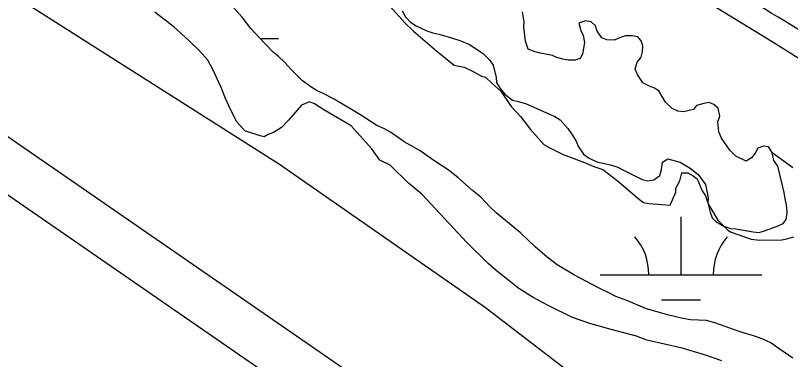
# Model space of a CAD drawing. Extents: x 3161564 to 3199464, y 849354 to 874788.
# Drawn here: x 3176743.2 to 3177223.4, y 855788.8 to 856002 of the extents above; entities that cross this region are included whole.
import ezdxf

# ---------------------------------------------------------------- set-up
doc = ezdxf.new("R2010")
doc.units = 0
for name, color, linetype in [('V-LEVE-TOET', 7, 'Continuous'), ('V-RIVR-IDEN', 7, 'Continuous'), ('V-ROAD-CNTR', 7, 'Continuous'), ('V-SITE-VEGE', 7, 'Continuous'), ('V-SURV-LINE', 7, 'Continuous'), ('V-TOPO-SHOR', 7, 'Continuous'), ('V-WETL-SWMP', 7, 'Continuous')]:
    doc.layers.add(name, color=color, linetype=linetype)

msp = doc.modelspace()

# ---------------------------------------------------------------- linework, layer by layer
at = {"layer": 'V-LEVE-TOET'}
msp.add_lwpolyline([(3177304.79, 855560.81), (3177300.88, 855567.21), (3177297.85, 855571.33), (3177294.11, 855575.43), (3177273.7, 855594.24), (3177264.04, 855606.44), (3177258.27, 855614.1), (3177215.04, 855666.25), (3177175.33, 855706.74), (3177129.48, 855747.89), (3177034.43, 855820.88), (3176906.86, 855909.74), (3176744.5, 856013.01), (3176646.21, 856080.98), (3176636.59, 856089.18), (3176622.93, 856101.91), (3176611.56, 856113.23), (3176549.53, 856179.94), (3176488.49, 856246.64)], dxfattribs=at)
at = {"layer": 'V-ROAD-CNTR'}
msp.add_lwpolyline([(3177245.92, 855964.33), (3177211.91, 855985.7), (3177178.56, 856006.13), (3177145.1, 856026.62), (3177113.13, 856046.48), (3177080.94, 856066.81), (3177044.82, 856092.9), (3177012.21, 856124.26), (3176982.95, 856161.93), (3176955.01, 856198.44), (3176919.57, 856239.12), (3176883.85, 856280.33), (3176826.97, 856347.76), (3176770.46, 856415.84), (3176725.41, 856476.1)], dxfattribs=at)
msp.add_spline([(3176879.13, 855651.91), (3176902.29, 855659.09), (3176934.11, 855667), (3176983.45, 855657.71), (3177040.65, 855639.06), (3177110.48, 855613.55), (3177170.58, 855601.76), (3177236.78, 855586.88), (3177274.78, 855573.53), (3177317.45, 855579.76), (3177362.6, 855595.69), (3177411.95, 855643.14), (3177451.73, 855679.19), (3177476.66, 855705.79), (3177478.27, 855736.95), (3177464.17, 855782.28), (3177430.75, 855833.4), (3177372.99, 855887.77), (3177287.84, 855954.83), (3177219.82, 855998.44), (3177152.98, 856039.39), (3177089.34, 856079.24), (3177023.39, 856134.32), (3176966.63, 856207.93), (3176895.25, 856290.08), (3176782.25, 856425.12), (3176693.16, 856545.3), (3176615.17, 856622.65), (3176543.92, 856726.5), (3176474.39, 856784.21), (3176414.35, 856823.58), (3176395.9, 856827.98), (3176350.82, 856806.18), (3176279.15, 856754.7), (3176211.55, 856707.42), (3176172.25, 856696.11), (3176141.13, 856702.01), (3176111.75, 856719.58), (3176032.57, 856777.37), (3175933.58, 856857.43), (3175839.01, 856930.26), (3175807.14, 856951.51), (3175770.09, 856958.67), (3175787.12, 856991.4), (3175795.09, 857040.68), (3175799.48, 857113.73), (3175810.82, 857206.92), (3175813.71, 857287.37), (3175807.75, 857386.83), (3175805.68, 857497.94), (3175801.94, 857543.61), (3175783.46, 857620.53), (3175760.24, 857716.11), (3175755.33, 857765.52), (3175754.53, 857815.64), (3175751.69, 857884.28), (3175756.31, 858015.46), (3175754.85, 858158.56), (3175753.05, 858270.8), (3175748.6, 858321.65), (3175736.5, 858372), (3175677.16, 858555.53), (3175602.24, 858747.09), (3175558.22, 858866.86), (3175502.52, 858986.22), (3175436.28, 859092.62), (3175371.24, 859185.12), (3175300.68, 859261.58), (3175219.1, 859367.23), (3175166.22, 859443.65), (3175175.33, 859507.13), (3175222, 859537.88), (3175285.34, 859568.35), (3175321.17, 859607.46), (3175310.3, 859667.21), (3175262.41, 859798.62), (3175224.64, 859877.87), (3175174.73, 859982.04), (3175144.84, 860115.36), (3175122.61, 860284.79), (3175088.43, 860568.57), (3175086.28, 860704.54), (3175072.2, 860854.52), (3175052.53, 860999.93), (3175047.5, 861166.8), (3175053.18, 861343.73), (3175066.7, 861550.38), (3175065.46, 861662.49), (3175040.18, 861767.75), (3175017.84, 861884.16), (3175008.36, 862033.9), (3174979.61, 862160.28), (3174952.14, 862274.65), (3174921.63, 862422.82), (3174896.96, 862525.55), (3174861.75, 862663.22), (3174841.1, 862738.01)], degree=3, dxfattribs=at)
at = {"layer": 'V-SITE-VEGE'}
for p, q in [((3176975.14, 856007.88), (3176984.64, 855997.29)), ((3176841.57, 855994.87), (3176829.57, 856004.19)), ((3176984.64, 855997.29), (3176989.7, 855992.31)), ((3176850.42, 855986.78), (3176841.57, 855994.87)), ((3176989.7, 855992.31), (3176998.54, 855984.85)), ((3176857.38, 855979.94), (3176850.42, 855986.78)), ((3176998.54, 855984.85), (3177004.23, 855979.87)), ((3176862.44, 855974.33), (3176857.38, 855979.94)), ((3177004.23, 855979.87), (3177014.97, 855971.18)), ((3176865.63, 855968.08), (3176862.44, 855974.33)), ((3176870.74, 855957.45), (3176865.63, 855968.08)), ((3177014.97, 855971.18), (3177021.26, 855969.97)), ((3177021.26, 855969.97), (3177026.3, 855967.5)), ((3177026.3, 855967.5), (3177031.97, 855964.41)), ((3177031.97, 855964.41), (3177034.49, 855963.8)), ((3177034.49, 855963.8), (3177038.28, 855960.07)), ((3177038.28, 855960.07), (3177043.97, 855955.09)), ((3176873.31, 855950.57), (3176870.74, 855957.45)), ((3177043.97, 855955.09), (3177050.32, 855945.73)), ((3176877.14, 855942.44), (3176873.31, 855950.57)), ((3176920.41, 855946.56), (3176912.33, 855937.08)), ((3176925.41, 855948.48), (3176920.41, 855946.56)), ((3176928.56, 855947.25), (3176925.41, 855948.48)), ((3176934.24, 855943.53), (3176928.56, 855947.25)), ((3177050.32, 855945.73), (3177056.02, 855939.5)), ((3176880.33, 855936.19), (3176877.14, 855942.44)), ((3176951.26, 855933.63), (3176934.24, 855943.53)), ((3177056.02, 855939.5), (3177062.36, 855931.39)), ((3176885.39, 855930.58), (3176880.33, 855936.19)), ((3176912.33, 855937.08), (3176907.97, 855932.65)), ((3176894.83, 855927.52), (3176885.39, 855930.58)), ((3176902.97, 855929.47), (3176899.85, 855928.19)), ((3176907.97, 855932.65), (3176902.97, 855929.47)), ((3176963.93, 855919.3), (3176951.26, 855933.63)), ((3177062.36, 855931.39), (3177070.6, 855922.05)), ((3176897.35, 855926.92), (3176894.83, 855927.52)), ((3176899.85, 855928.19), (3176897.35, 855926.92)), ((3177070.6, 855922.05), (3177073.75, 855920.19)), ((3177073.75, 855920.19), (3177082.57, 855915.87)), ((3176969.01, 855912.44), (3176963.93, 855919.3)), ((3177082.57, 855915.87), (3177095.79, 855910.96)), ((3176975.31, 855909.35), (3176969.01, 855912.44)), ((3177095.79, 855910.96), (3177101.46, 855908.49)), ((3176986.7, 855898.15), (3176975.31, 855909.35)), ((3177101.46, 855908.49), (3177107.12, 855906.66)), ((3177107.12, 855906.66), (3177115.96, 855899.82)), ((3177154.88, 855899.51), (3177156.09, 855904.54)), ((3177156.09, 855904.54), (3177159.86, 855904.57)), ((3177159.86, 855904.57), (3177163.01, 855902.72)), ((3177163.01, 855902.72), (3177165.53, 855900.85)), ((3177165.53, 855900.85), (3177168.73, 855893.35)), ((3176994.91, 855891.31), (3176986.7, 855898.15)), ((3177115.96, 855899.82), (3177129.87, 855888.01)), ((3177152.4, 855895.1), (3177154.88, 855899.51)), ((3177022.77, 855861.41), (3176994.91, 855891.31)), ((3177148.72, 855884.4), (3177152.42, 855892.59)), ((3177152.42, 855892.59), (3177152.4, 855895.1)), ((3177168.73, 855893.35), (3177170.64, 855890.23)), ((3177129.87, 855888.01), (3177132.39, 855886.15)), ((3177170.64, 855890.23), (3177171.93, 855886.47)), ((3177171.93, 855886.47), (3177173.2, 855883.97)), ((3177132.39, 855886.15), (3177135.54, 855885.55)), ((3177135.54, 855885.55), (3177143.7, 855884.99)), ((3177143.7, 855884.99), (3177148.72, 855884.4)), ((3177173.2, 855883.97), (3177178.3, 855875.23)), ((3177178.3, 855875.23), (3177184.62, 855869)), ((3177184.62, 855869), (3177186.51, 855867.76)), ((3177186.51, 855867.76), (3177199.1, 855863.47)), ((3177199.1, 855863.47), (3177204.13, 855862.88)), ((3177204.13, 855862.88), (3177217.93, 855863)), ((3177217.93, 855863), (3177221.07, 855863.65)), ((3177221.07, 855863.65), (3177225.45, 855864.94)), ((3177036.05, 855848.34), (3177022.77, 855861.41)), ((3177041.11, 855843.99), (3177036.05, 855848.34)), ((3177055.01, 855832.8), (3177041.11, 855843.99)), ((3177063.84, 855827.23), (3177055.01, 855832.8)), ((3177073.29, 855822.28), (3177063.84, 855827.23)), ((3177088.41, 855814.88), (3177073.29, 855822.28)), ((3177099.11, 855811.2), (3177088.41, 855814.88)), ((3177112.32, 855807.54), (3177099.11, 855811.2)), ((3177116.1, 855806.31), (3177112.32, 855807.54)), ((3177128.05, 855803.27), (3177116.1, 855806.31)), ((3177134.34, 855800.81), (3177128.05, 855803.27)), ((3177156.35, 855795.97), (3177134.34, 855800.81)), ((3177170.19, 855791.69), (3177156.35, 855795.97)), ((3177180.89, 855788.01), (3177170.19, 855791.69))]:
    msp.add_line(p, q, dxfattribs=at)
at = {"layer": 'V-SURV-LINE'}
for points in [[(3176671.02, 855973.55), (3177053.37, 855709.56)], [(3177036.33, 855684.87), (3176653.97, 855948.86)]]:
    msp.add_lwpolyline(points, dxfattribs=at)
at = {"layer": 'V-TOPO-SHOR'}
for points in [[(3176982.82, 856004.87), (3176984.82, 856001.22), (3176987.95, 855997.86), (3176991.35, 855995.63), (3176998.15, 855992.58), (3177001.82, 855991.2), (3177005.5, 855990.39), (3177013.41, 855988.2), (3177018.5, 855986.55), (3177024.44, 855984.06), (3177032.95, 855978.48), (3177036.93, 855974.57), (3177039.21, 855971.2), (3177040.97, 855963.6), (3177041.27, 855960.5), (3177043.56, 855956.85), (3177046.41, 855953.21), (3177051.23, 855949.58), (3177054.63, 855948.76), (3177059.15, 855947.39), (3177077.26, 855939.36), (3177080.66, 855937.41), (3177085.5, 855932.09), (3177087.78, 855928.73), (3177090.36, 855924.52), (3177092.08, 855920.59), (3177095.22, 855916.1), (3177098.62, 855913.59), (3177103.44, 855911.37), (3177111.91, 855909.46), (3177116.44, 855908.09), (3177119.84, 855906.15), (3177131.45, 855900.32), (3177134.84, 855899.5), (3177138.78, 855900.09), (3177142.43, 855902.94), (3177143.52, 855906.62), (3177144.05, 855911.14), (3177147.42, 855913.14), (3177155.05, 855911.22), (3177161.29, 855907.33), (3177166.11, 855903.42), (3177170.67, 855897.25), (3177172.43, 855889.09), (3177172.18, 855885.98), (3177173.63, 855880.07), (3177174.79, 855876.69), (3177177.06, 855874.46), (3177182.16, 855871.4), (3177186.13, 855870.02), (3177189.51, 855869.76), (3177200.24, 855867.88), (3177203.91, 855867.63), (3177207.85, 855868.79), (3177215.72, 855871.67), (3177218.82, 855873.1), (3177220.77, 855875.66), (3177221.3, 855880.18), (3177220.98, 855884.69), (3177220.1, 855888.34), (3177219.5, 855892.29), (3177215.42, 855908.61)], [(3177211.97, 855917.04), (3177209.69, 855920.69), (3177206.58, 855920.95), (3177203.21, 855919.79), (3177201.54, 855916.68), (3177199.31, 855913.84), (3177195.94, 855911.84), (3177189.43, 855914.89), (3177185.73, 855918.53), (3177180.59, 855926.1), (3177178.87, 855930.03), (3177178.25, 855936.23), (3177179.64, 855939.63), (3177178.47, 855944.69), (3177175.91, 855946.93), (3177173.08, 855948.03), (3177169.7, 855947.44), (3177165.2, 855946.28), (3177163.24, 855943.72), (3177157.05, 855942.26), (3177153.66, 855942.8), (3177149.98, 855944.46), (3177146, 855948.38), (3177141.72, 855955.4), (3177139.16, 855957.06), (3177136.05, 855958.17), (3177131.81, 855960.39), (3177128.66, 855965.44), (3177127.22, 855968.81), (3177128.32, 855973.05), (3177130.83, 855976.18), (3177131.65, 855979.57), (3177131.9, 855983.24), (3177130.75, 855986.33), (3177128.75, 855988.85), (3177125.37, 855989.39), (3177121.14, 855989.35), (3177118.04, 855988.48), (3177114.11, 855986.76), (3177109.59, 855987), (3177106.48, 855988.11), (3177103.63, 855992.31), (3177102.47, 855995.69), (3177099.91, 855998.2), (3177096.24, 855998.74), (3177092.3, 855997.3), (3177093.47, 855992.79), (3177094.91, 855989.7), (3177095.79, 855985.2), (3177094.43, 855978.14), (3177093.05, 855975.31), (3177089.67, 855974.43), (3177085.72, 855974.4), (3177082.33, 855974.94), (3177078.66, 855976.04), (3177075.83, 855977.14), (3177068.2, 855978.77), (3177065.09, 855979.59), (3177060.85, 855981.25), (3177059.12, 855986.03), (3177058.2, 855995.04), (3177058.45, 855998.15), (3177057.28, 856004.34)], [(3177215.42, 855908.61), (3177213.14, 855912.26), (3177211.97, 855917.04)]]:
    msp.add_lwpolyline(points, dxfattribs=at)
at = {"layer": 'V-WETL-SWMP'}
for p, q in [((3176894.74, 855987.75), (3176906.11, 855987.75)), ((3177155.55, 855841.31), (3177155.55, 855877.31)), ((3177105.55, 855841.31), (3177205.55, 855841.31)), ((3177143.55, 855825.88), (3177167.55, 855825.88))]:
    msp.add_line(p, q, dxfattribs=at)
for points in [[(3176910.03, 855972.97), (3176906.05, 855976.89), (3176902.93, 855979.4), (3176897.81, 855984.44), (3176888.99, 855993.95), (3176883.58, 856000.96), (3176876.17, 856009.36)], [(3176982.82, 856004.87), (3176984.82, 856001.22), (3176987.95, 855997.86), (3176991.35, 855995.63), (3176998.15, 855992.58), (3177001.82, 855991.2), (3177005.5, 855990.39), (3177013.41, 855988.2), (3177018.5, 855986.54), (3177024.44, 855984.05), (3177032.95, 855978.48), (3177036.93, 855974.57), (3177039.21, 855971.2), (3177040.97, 855963.6), (3177041.27, 855960.5), (3177043.56, 855956.85), (3177046.41, 855953.21), (3177051.23, 855949.58), (3177054.63, 855948.76), (3177059.15, 855947.39), (3177077.26, 855939.36), (3177080.66, 855937.41), (3177085.5, 855932.09), (3177087.78, 855928.73), (3177090.36, 855924.52), (3177092.08, 855920.58), (3177095.22, 855916.1), (3177098.62, 855913.59), (3177103.44, 855911.37), (3177111.91, 855909.46), (3177116.44, 855908.09), (3177119.84, 855906.14), (3177131.45, 855900.32), (3177134.84, 855899.5), (3177138.78, 855900.09), (3177142.43, 855902.94), (3177143.52, 855906.62), (3177144.05, 855911.14), (3177147.42, 855913.14), (3177155.05, 855911.22), (3177161.29, 855907.33), (3177166.11, 855903.42), (3177170.67, 855897.25), (3177172.43, 855889.09), (3177172.18, 855885.98), (3177173.63, 855880.07), (3177174.79, 855876.7), (3177177.06, 855874.46), (3177182.16, 855871.4), (3177186.12, 855870.02), (3177189.51, 855869.76), (3177200.24, 855867.88), (3177203.91, 855867.63), (3177207.85, 855868.79), (3177215.72, 855871.67), (3177218.81, 855873.1), (3177220.77, 855875.66), (3177221.3, 855880.18), (3177220.98, 855884.69)], [(3177224.85, 855789.67), (3177215.78, 855795.81), (3177211.24, 855799.15), (3177205.86, 855801.65), (3177200.48, 855803.58), (3177192.28, 855806.05), (3177176.45, 855811.56), (3177171.36, 855812.93), (3177161.48, 855813.41), (3177156.68, 855814.22), (3177147.92, 855816.41), (3177134.07, 855820.24), (3177121.9, 855825.5), (3177115.11, 855827.99), (3177110.86, 855830.21), (3177104.35, 855833.26), (3177089.62, 855841.03), (3177078.86, 855847.43), (3177072.61, 855852.18), (3177065.23, 855858.6), (3177056.13, 855867.27), (3177041.08, 855879.84), (3177037.11, 855883.47), (3177031.42, 855889.35), (3177026.31, 855893.54), (3177017.22, 855901.64), (3177011.25, 855906.39), (3177003.03, 855911.68), (3176993.96, 855918.1), (3176987.72, 855921.71), (3176984.04, 855923.66), (3176975.53, 855929.79), (3176971.85, 855931.74), (3176967.03, 855933.95), (3176956.55, 855940.64), (3176940.68, 855950.1), (3176933.88, 855953.71), (3176930.2, 855955.37), (3176926.8, 855957.32), (3176921.12, 855961.5), (3176913.73, 855968.77), (3176910.03, 855972.97)], [(3177215.42, 855908.61), (3177213.14, 855912.26), (3177211.97, 855917.05), (3177224.74, 855907.84)], [(3177220.98, 855884.69), (3177220.1, 855888.34), (3177219.5, 855892.29), (3177215.42, 855908.61)]]:
    msp.add_lwpolyline(points, dxfattribs=at)
for centre, start, end in [((3177100.31, 855841.79), 359.2282, 40.7718), ((3177210.79, 855841.79), 139.2282, 180.7718)]:
    msp.add_arc(centre, 35.25, start, end, dxfattribs=at)

# ---------------------------------------------------------------- texts
at = {"layer": 'V-RIVR-IDEN'}
msp.add_text('February', height=83, rotation=319.3963, dxfattribs=at).set_placement((3177174.37, 856250.58))

doc.saveas('drawing.dxf')
